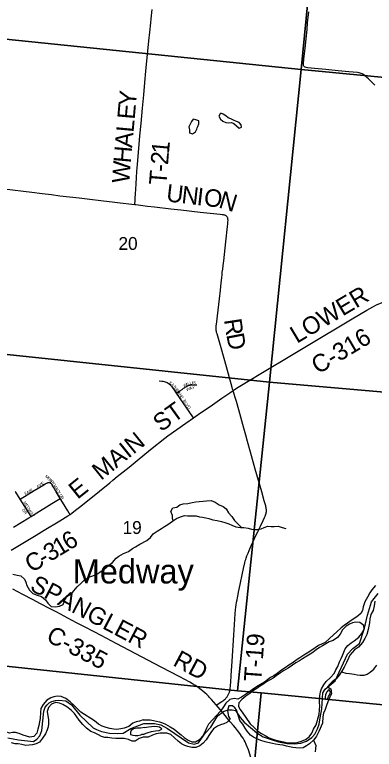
# Model space of a CAD drawing. Extents: x 1410790 to 1770854, y 566777 to 831614.
# Drawn here: x 1545307 to 1551481, y 685844 to 698444 of the extents above; entities that cross this region are included whole.
import ezdxf

# ---------------------------------------------------------------- set-up
doc = ezdxf.new("R2010")
doc.units = 0
for name, color, linetype in [('GM_X_County_Road', 7, 'Continuous'), ('GM_X_County_Road_Text', 7, 'Continuous'), ('GM_X_Major_River', 7, 'Continuous'), ('GM_X_Minor_Lake', 7, 'Continuous'), ('GM_X_Minor_River', 7, 'Continuous'), ('GM_X_Section', 7, 'Continuous'), ('GM_X_Section_Text', 7, 'Continuous'), ('GM_X_Township', 7, 'Continuous'), ('GM_X_Township_Road', 7, 'Continuous'), ('GM_X_Township_Road_Text', 7, 'Continuous'), ('GM_X_Township_Subdivision', 7, 'Continuous'), ('GM_X_Township_Subdivision_Text', 7, 'Continuous'), ('GM_X_Unincorporated_Text', 7, 'Continuous')]:
    doc.layers.add(name, color=color, linetype=linetype)

msp = doc.modelspace()

# ---------------------------------------------------------------- linework, layer by layer
at = {"layer": 'GM_X_County_Road'}
for points in [[(1549056, 691998), (1549064, 692003), (1549144, 692053), (1549733, 692409), (1549888, 692502), (1550000, 692570), (1550605, 692932), (1550845, 693074), (1551100, 693225), (1551352, 693374), (1551455, 693431), (1551520, 693465), (1551614, 693508), (1551825, 693599), (1552323, 693810), (1552609, 693932), (1553018, 694103), (1553195, 694177), (1553250, 694199), (1553334, 694231)], [(1548377, 691529), (1548378, 691529), (1548459, 691585), (1548701, 691753), (1548863, 691864), (1548998, 691957), (1549056, 691998)], [(1546257, 689874), (1546288, 689895), (1546354, 689945), (1546444, 690016), (1546764, 690272), (1546941, 690417), (1546992, 690459), (1547068, 690521), (1547272, 690685), (1547412, 690799), (1547640, 690985), (1547883, 691179), (1547935, 691220), (1548243, 691436), (1548377, 691529)], [(1545503, 689413), (1545506, 689415), (1545674, 689517), (1545815, 689601), (1546081, 689764), (1546220, 689849), (1546257, 689874)], [(1545247, 689258), (1545503, 689413)], [(1548768, 686606), (1548727, 686653), (1548685, 686701), (1548654, 686735), (1548633, 686757), (1548606, 686783), (1548580, 686807), (1548534, 686848), (1548488, 686884), (1548458, 686906), (1548412, 686936), (1548358, 686968), (1548313, 686993), (1548140, 687086), (1547821, 687254), (1547051, 687658), (1546790, 687794), (1546672, 687857), (1546495, 687948), (1546393, 688002), (1546282, 688060), (1546031, 688194), (1545903, 688261), (1545749, 688341), (1545613, 688412), (1545449, 688500), (1545273, 688592)], [(1548870, 686485), (1548868, 686488), (1548862, 686495), (1548801, 686567), (1548768, 686606)], [(1549395, 685457), (1549395, 685462), (1549393, 685485), (1549391, 685511), (1549387, 685547), (1549382, 685586), (1549376, 685627), (1549365, 685681), (1549346, 685760), (1549320, 685837), (1549283, 685928), (1549262, 685970), (1549246, 686001), (1549227, 686034), (1549204, 686071), (1549186, 686098), (1549158, 686137), (1549135, 686166), (1549097, 686213), (1549065, 686251), (1549009, 686318), (1548874, 686481), (1548870, 686485)]]:
    msp.add_lwpolyline(points, dxfattribs=at)
at = {"layer": 'GM_X_Major_River'}
for points in [[(1551502, 688652), (1551436, 688581), (1551403, 688528), (1551367, 688456), (1551319, 688373), (1551291, 688285), (1551277, 688223), (1551252, 688172), (1551184, 688115), (1551101, 688062), (1551019, 688008), (1550966, 687969), (1550915, 687926), (1550839, 687857), (1550782, 687806), (1550712, 687742), (1550640, 687677), (1550586, 687652), (1550523, 687623), (1550464, 687584), (1550411, 687543), (1550329, 687495), (1550270, 687460), (1550205, 687415), (1550154, 687382), (1550070, 687324), (1550013, 687285), (1549948, 687244), (1549889, 687201), (1549811, 687145), (1549754, 687106), (1549701, 687073), (1549650, 687034), (1549597, 686995), (1549530, 686958), (1549457, 686916), (1549387, 686865), (1549336, 686832), (1549269, 686783), (1549200, 686737), (1549139, 686706), (1549073, 686715), (1549000, 686697), (1548934, 686636), (1548893, 686571), (1548839, 686500)], [(1551492, 688385), (1551478, 688303), (1551462, 688225), (1551422, 688158), (1551403, 688082), (1551397, 688014), (1551388, 687958), (1551374, 687900), (1551350, 687814), (1551319, 687746), (1551279, 687677), (1551207, 687598), (1551140, 687548), (1551063, 687461), (1551038, 687409), (1551002, 687332), (1550966, 687252), (1550924, 687183), (1550879, 687114), (1550829, 687050), (1550758, 687002), (1550715, 686961), (1550675, 686913), (1550736, 686881), (1550745, 686795), (1550713, 686726), (1550684, 686658), (1550662, 686596), (1550639, 686528), (1550611, 686463), (1550596, 686401)], [(1550532, 686444), (1550542, 686517), (1550544, 686589), (1550543, 686645), (1550545, 686759), (1550557, 686827), (1550572, 686879), (1550612, 686949), (1550657, 687008), (1550729, 687073), (1550791, 687144), (1550823, 687207), (1550854, 687267), (1550886, 687344), (1550913, 687402), (1550937, 687454), (1550960, 687509), (1550983, 687567), (1551029, 687626), (1551084, 687671), (1551135, 687706), (1551215, 687765), (1551268, 687828), (1551306, 687897), (1551302, 687970), (1551235, 688021), (1551166, 688025), (1551108, 688012), (1551055, 687989), (1550998, 687958), (1550937, 687895), (1550895, 687818), (1550851, 687763), (1550776, 687712), (1550705, 687686), (1550650, 687655), (1550593, 687620), (1550542, 687589), (1550485, 687548), (1550407, 687495), (1550324, 687443), (1550251, 687398), (1550196, 687363), (1550135, 687327), (1550077, 687288), (1550002, 687237), (1549925, 687191), (1549870, 687154), (1549798, 687105), (1549745, 687066), (1549694, 687037), (1549633, 687000), (1549566, 686956), (1549513, 686919), (1549462, 686886), (1549409, 686851), (1549342, 686800), (1549276, 686755), (1549205, 686700), (1549153, 686639), (1549150, 686585), (1549175, 686534), (1549210, 686479)], [(1550678, 686704), (1550695, 686752), (1550723, 686794), (1550728, 686836), (1550700, 686869), (1550666, 686829), (1550656, 686806)], [(1546441, 686480), (1546394, 686531), (1546330, 686593), (1546262, 686661), (1546183, 686715), (1546108, 686751), (1546037, 686757), (1545979, 686745), (1545926, 686726), (1545857, 686686), (1545797, 686613), (1545759, 686546), (1545749, 686474)], [(1550656, 686806), (1550645, 686781), (1550640, 686739), (1550646, 686697), (1550678, 686704)], [(1546332, 686460), (1546278, 686518), (1546205, 686570), (1546132, 686612), (1546076, 686638), (1546008, 686648), (1545941, 686617), (1545888, 686559), (1545864, 686495)], [(1545749, 686474), (1545747, 686370), (1545735, 686316), (1545720, 686251), (1545706, 686187), (1545686, 686121), (1545637, 686064), (1545568, 686054), (1545511, 686067), (1545453, 686085), (1545382, 686115), (1545322, 686132), (1545270, 686130), (1545217, 686123), (1545158, 686141), (1545089, 686202), (1545025, 686264), (1545010, 686315), (1544991, 686375), (1544985, 686440)], [(1545864, 686495), (1545885, 686349), (1545889, 686283), (1545880, 686229), (1545866, 686177), (1545836, 686107), (1545786, 686034), (1545731, 685966), (1545676, 685937), (1545611, 685921), (1545553, 685916), (1545501, 685911), (1545431, 685929), (1545369, 685937), (1545317, 685940), (1545255, 685956)], [(1547514, 686350), (1547448, 686327), (1547395, 686313), (1547336, 686290), (1547265, 686238), (1547186, 686206), (1547131, 686193), (1547063, 686185), (1547011, 686192), (1546943, 686202), (1546875, 686219), (1546810, 686241), (1546747, 686277), (1546678, 686333), (1546441, 686480)], [(1547514, 686350), (1547633, 686347), (1547689, 686336), (1547743, 686328), (1547794, 686317), (1547846, 686297), (1547899, 686276), (1547978, 686232), (1548044, 686188), (1548113, 686130), (1548165, 686090), (1548216, 686049), (1548283, 686001), (1548350, 685971), (1548414, 685975), (1548479, 686011), (1548543, 686078), (1548579, 686143), (1548607, 686214), (1548638, 686281), (1548839, 686500)], [(1548983, 686587), (1548959, 686508), (1548967, 686468), (1548979, 686408), (1549004, 686361)], [(1549143, 686428), (1549116, 686522), (1549085, 686556), (1549044, 686589), (1548983, 686587)], [(1549210, 686479), (1549352, 686279), (1549418, 686217), (1549482, 686155), (1549545, 686113), (1549606, 686078), (1549667, 686046), (1549720, 686022), (1549793, 685998), (1549925, 685971), (1549988, 685957), (1550056, 685955), (1550122, 685957), (1550176, 685969), (1550231, 685984), (1550301, 686012), (1550365, 686056), (1550409, 686123), (1550438, 686190), (1550482, 686261), (1550532, 686444)], [(1547515, 686053), (1547446, 686029), (1547375, 685982), (1547324, 685984), (1547261, 686013), (1547189, 686027), (1547111, 686027), (1547045, 686031), (1546975, 686034), (1546907, 686044), (1546853, 686048), (1546799, 686063), (1546744, 686090), (1546677, 686124), (1546617, 686150), (1546538, 686208), (1546478, 686272), (1546416, 686341), (1546332, 686460)], [(1549004, 686361), (1548947, 686304), (1548896, 686282), (1548840, 686261), (1548789, 686239), (1548720, 686195), (1548676, 686134), (1548641, 686079), (1548595, 686006), (1548545, 685951), (1548484, 685903), (1548419, 685875), (1548349, 685877), (1548280, 685893), (1548228, 685912), (1548173, 685936), (1548116, 685982), (1548052, 686039), (1547990, 686097), (1547922, 686121), (1547867, 686123), (1547806, 686118), (1547738, 686108), (1547672, 686086), (1547601, 686054), (1547515, 686053)], [(1550596, 686401), (1550593, 686294), (1550529, 686148), (1550487, 686071), (1550441, 686004), (1550369, 685936), (1550316, 685901), (1550257, 685869), (1550189, 685863), (1550135, 685867), (1550084, 685874), (1550028, 685884), (1549974, 685899), (1549917, 685915), (1549857, 685922), (1549787, 685930), (1549734, 685944), (1549656, 685960), (1549605, 685974), (1549534, 685996), (1549462, 686024), (1549407, 686051), (1549356, 686085), (1549296, 686154), (1549266, 686209), (1549224, 686275), (1549170, 686336), (1549143, 686428)], [(1547543, 686216), (1547570, 686221), (1547602, 686230), (1547658, 686235), (1547704, 686241), (1547758, 686236), (1547796, 686227), (1547819, 686212), (1547831, 686194), (1547814, 686180), (1547784, 686163), (1547724, 686153), (1547651, 686141), (1547575, 686123), (1547532, 686106)], [(1547543, 686216), (1547466, 686209), (1547407, 686207), (1547348, 686196), (1547308, 686168), (1547293, 686139), (1547296, 686098), (1547337, 686088), (1547376, 686083), (1547422, 686082), (1547472, 686095), (1547494, 686104), (1547532, 686106)]]:
    msp.add_lwpolyline(points, dxfattribs=at)
at = {"layer": 'GM_X_Minor_Lake'}
for points in [[(1548834, 696741), (1548812, 696701), (1548841, 696654), (1548881, 696618), (1548931, 696593), (1548979, 696587), (1549027, 696594), (1549069, 696578), (1549160, 696496), (1549187, 696508)], [(1549187, 696508), (1549200, 696514), (1549195, 696556), (1549159, 696595), (1549115, 696613), (1549065, 696634), (1549016, 696658), (1548974, 696675), (1548934, 696711), (1548886, 696738), (1548844, 696753), (1548834, 696741)], [(1548468, 696621), (1548418, 696643), (1548374, 696650), (1548345, 696610), (1548320, 696566), (1548296, 696518), (1548307, 696468), (1548309, 696420), (1548361, 696399), (1548409, 696437), (1548434, 696481), (1548442, 696503)], [(1548442, 696503), (1548450, 696525), (1548469, 696571), (1548468, 696621)]]:
    msp.add_lwpolyline(points, dxfattribs=at)
at = {"layer": 'GM_X_Minor_River'}
for points in [[(1548030, 689766), (1548015, 689803), (1548017, 689855), (1547988, 689923), (1548023, 689987), (1548091, 690000), (1548142, 690040), (1548202, 690053), (1548279, 690060), (1548355, 690077), (1548417, 690089), (1548474, 690096), (1548542, 690099), (1548602, 690106), (1548678, 690112), (1548748, 690083), (1548820, 690038), (1548888, 690009), (1548939, 689968), (1548976, 689898), (1549034, 689839), (1549079, 689770), (1549200, 689647)], [(1547574, 689426), (1547638, 689478), (1547687, 689542), (1547751, 689587), (1547826, 689630), (1547879, 689666), (1547939, 689701), (1548016, 689757), (1548087, 689804), (1548153, 689831), (1548220, 689854), (1548276, 689850), (1548352, 689851), (1548422, 689846), (1548482, 689833), (1548534, 689825), (1548586, 689816), (1548638, 689803), (1548708, 689782), (1548786, 689768), (1548860, 689749), (1548916, 689734), (1548982, 689709), (1549034, 689688), (1549104, 689662), (1549186, 689647), (1549244, 689650), (1549314, 689635), (1549370, 689622), (1549420, 689616), (1549474, 689617), (1549539, 689628), (1549589, 689648), (1549656, 689669), (1549710, 689664), (1549764, 689664), (1549830, 689673), (1549898, 689648), (1549962, 689631)], [(1545276, 688847), (1545350, 688832), (1545414, 688821), (1545475, 688764), (1545499, 688708), (1545516, 688653), (1545559, 688575), (1545621, 688516), (1545692, 688485), (1545770, 688464), (1545837, 688409), (1545877, 688348), (1545934, 688291), (1546008, 688288), (1546076, 688300), (1546139, 688329), (1546170, 688405), (1546207, 688468), (1546275, 688505), (1546322, 688561), (1546381, 688630), (1546450, 688696), (1546504, 688749), (1546579, 688794), (1546649, 688817), (1546720, 688847), (1546770, 688880), (1546841, 688931), (1546918, 688996), (1546985, 689050), (1547048, 689123), (1547098, 689156), (1547177, 689202), (1547263, 689239), (1547330, 689288), (1547382, 689317), (1547457, 689362), (1547574, 689426)], [(1550916, 687170), (1550992, 687150), (1551055, 687147), (1551133, 687132), (1551189, 687119), (1551241, 687113), (1551307, 687114), (1551357, 687133), (1551412, 687167), (1551475, 687220), (1551522, 687286)], [(1548823, 686396), (1548823, 686396)], [(1550438, 686001), (1550476, 685907), (1550474, 685856), (1550463, 685798)]]:
    msp.add_lwpolyline(points, dxfattribs=at)
at = {"layer": 'GM_X_Section'}
for points in [[(1545445, 703369), (1550741, 702757), (1550226, 697505), (1544925, 698045)], [(1550741, 702757), (1556038, 702243), (1555549, 696996), (1550226, 697505)], [(1544925, 698045), (1550226, 697505), (1549679, 692139), (1544412, 692697)], [(1550226, 697505), (1555549, 696996), (1555012, 691680), (1549679, 692139)], [(1544412, 692697), (1549679, 692139), (1549133, 686845), (1544080, 687384), (1543935, 687409)], [(1549679, 692139), (1555012, 691680), (1554543, 686319), (1549540, 686811), (1549133, 686845)], [(1544080, 687384), (1549133, 686845), (1549540, 686811), (1549043, 681630), (1543575, 682144)], [(1549540, 686811), (1554543, 686319), (1554102, 681160), (1549043, 681630)]]:
    msp.add_lwpolyline(points, close=True, dxfattribs=at)
at = {"layer": 'GM_X_Township'}
msp.add_lwpolyline([(1545190, 686043), (1545371, 686004), (1545631, 685980), (1545686, 686020), (1545741, 686075), (1545772, 686169), (1545810, 686501), (1545833, 686564), (1545865, 686607), (1545900, 686639), (1545945, 686662), (1546009, 686680), (1546065, 686686), (1546186, 686675), (1546280, 686606), (1546425, 686430), (1546657, 686215), (1546713, 686182), (1546799, 686150), (1546934, 686122), (1547066, 686114), (1547167, 686120), (1547300, 686202), (1547525, 686288), (1547705, 686286), (1547818, 686262), (1547931, 686198), (1548290, 685956), (1548391, 685932), (1548463, 685956), (1548584, 686129), (1548673, 686226), (1548780, 686395), (1548803, 686424), (1548874, 686481), (1548904, 686501), (1548972, 686520), (1549042, 686523), (1549098, 686510), (1549179, 686389), (1549249, 686311), (1549467, 686129), (1549572, 686057), (1549713, 686012), (1549838, 685972), (1549988, 685944), (1550108, 685936), (1550221, 685948), (1550318, 685984), (1550411, 686045), (1550459, 686101), (1550508, 686194), (1550536, 686275), (1550554, 686382), (1550582, 686540), (1550597, 686814), (1550635, 686875), (1550810, 687019), (1551023, 687476), (1551114, 687574), (1551228, 687658), (1551312, 687924), (1551365, 688145), (1551433, 688373), (1551547, 688517)], dxfattribs=at)
msp.add_lwpolyline([(1545190, 686043), (1545371, 686004), (1545631, 685980), (1545686, 686020), (1545741, 686075), (1545772, 686169), (1545810, 686501), (1545833, 686564), (1545865, 686607), (1545900, 686639), (1545945, 686662), (1546009, 686680), (1546065, 686686), (1546186, 686675), (1546280, 686606), (1546425, 686430), (1546657, 686215), (1546713, 686182), (1546799, 686150), (1546934, 686122), (1547066, 686114), (1547167, 686120), (1547300, 686202), (1547525, 686288), (1547705, 686286), (1547818, 686262), (1547931, 686198), (1548290, 685956), (1548391, 685932), (1548463, 685956), (1548584, 686129), (1548673, 686226), (1548780, 686395), (1548803, 686424), (1548874, 686481), (1548904, 686501), (1548972, 686520), (1549042, 686523), (1549098, 686510), (1549179, 686389), (1549249, 686311), (1549467, 686129), (1549572, 686057), (1549713, 686012), (1549838, 685972), (1549988, 685944), (1550108, 685936), (1550221, 685948), (1550318, 685984), (1550411, 686045), (1550459, 686101), (1550508, 686194), (1550536, 686275), (1550554, 686382), (1550582, 686540), (1550597, 686814), (1550635, 686875), (1550810, 687019), (1551023, 687476), (1551114, 687574), (1551228, 687658), (1551312, 687924), (1551365, 688145), (1551433, 688373), (1551547, 688517)], dxfattribs=at)
at = {"layer": 'GM_X_Township_Road'}
for points in [[(1547370, 695184), (1547370, 695201), (1547373, 695251), (1547376, 695294), (1547381, 695377), (1547386, 695448), (1547391, 695549), (1547397, 695647), (1547405, 695758), (1547416, 695876), (1547433, 696088), (1547444, 696219), (1547457, 696366), (1547477, 696578), (1547501, 696839), (1547522, 697067), (1547541, 697280), (1547559, 697475), (1547574, 697655), (1547591, 697818), (1547610, 697997), (1547626, 698144), (1547643, 698306), (1547649, 698372), (1547667, 698534)], [(1551492, 697237), (1551405, 697321), (1551379, 697345), (1551354, 697368), (1551316, 697404), (1551302, 697415), (1551286, 697424), (1551271, 697432), (1551255, 697438), (1551239, 697443), (1551223, 697447), (1551190, 697452), (1551043, 697466), (1550863, 697483), (1550651, 697502), (1550454, 697521), (1550342, 697532), (1550311, 697538), (1550296, 697542), (1550283, 697550), (1550274, 697560), (1550267, 697573), (1550266, 697588), (1550266, 697603), (1550273, 697685), (1550292, 697864), (1550309, 698028), (1550326, 698191), (1550337, 698305), (1550357, 698493)], [(1547370, 695184), (1547318, 695190), (1547118, 695214), (1547025, 695225), (1546786, 695253), (1546598, 695274), (1546412, 695295), (1546085, 695334), (1545941, 695352), (1545779, 695373), (1545600, 695395), (1545129, 695451), (1544885, 695482), (1544680, 695510)], [(1549056, 691998), (1549048, 692024), (1549041, 692047), (1548943, 692404), (1548851, 692728), (1548815, 692848), (1548781, 692971), (1548774, 692994), (1548771, 693013), (1548768, 693028), (1548767, 693048), (1548767, 693067), (1548768, 693088), (1548769, 693109), (1548772, 693137), (1548776, 693177), (1548789, 693279), (1548821, 693572), (1548838, 693719), (1548852, 693844), (1548862, 693933), (1548867, 693987), (1548872, 694030), (1548878, 694078), (1548887, 694145), (1548896, 694224), (1548930, 694550), (1548959, 694812), (1548965, 694857), (1548968, 694884), (1548968, 694893), (1548970, 694912), (1548970, 694921), (1548969, 694934), (1548968, 694943), (1548966, 694952), (1548964, 694958), (1548959, 694968), (1548953, 694976), (1548949, 694982), (1548941, 694989), (1548936, 694993), (1548928, 694998), (1548923, 695000), (1548918, 695003), (1548910, 695006), (1548901, 695008), (1548891, 695010), (1548879, 695012), (1548869, 695014), (1548834, 695019), (1548493, 695054), (1548157, 695091), (1547989, 695111), (1547709, 695142), (1547590, 695157), (1547387, 695182), (1547370, 695184)], [(1548768, 686606), (1548782, 686614), (1548810, 686632), (1548837, 686648), (1548866, 686666), (1548896, 686688), (1548909, 686698), (1548924, 686712), (1548935, 686723), (1548944, 686733), (1548954, 686746), (1548968, 686768), (1548980, 686789), (1548989, 686810), (1548994, 686823), (1548998, 686839), (1549000, 686852), (1549006, 686882), (1549017, 686997), (1549025, 687112), (1549043, 687357), (1549071, 687800), (1549088, 688077), (1549094, 688170), (1549100, 688236), (1549105, 688283), (1549110, 688321), (1549118, 688367), (1549125, 688405), (1549132, 688441), (1549144, 688500), (1549152, 688538), (1549163, 688589), (1549238, 688948), (1549258, 689042), (1549266, 689074), (1549274, 689098), (1549282, 689125), (1549295, 689162), (1549313, 689207), (1549332, 689252), (1549345, 689281), (1549387, 689374), (1549412, 689431), (1549426, 689459), (1549444, 689497), (1549481, 689576), (1549491, 689599), (1549504, 689625), (1549527, 689671), (1549573, 689769), (1549596, 689820), (1549606, 689844), (1549614, 689862), (1549620, 689880), (1549624, 689893), (1549626, 689900), (1549627, 689909), (1549628, 689915), (1549628, 689922), (1549629, 689939), (1549629, 689950), (1549627, 689971), (1549625, 689987), (1549621, 690004), (1549618, 690019), (1549613, 690035), (1549607, 690057), (1549593, 690104), (1549548, 690261), (1549433, 690651), (1549355, 690939), (1549305, 691123), (1549274, 691235), (1549241, 691352), (1549188, 691542), (1549154, 691664), (1549113, 691810), (1549092, 691881), (1549076, 691934), (1549064, 691973), (1549056, 691998)]]:
    msp.add_lwpolyline(points, dxfattribs=at)
at = {"layer": 'GM_X_Township_Subdivision'}
for points in [[(1548088, 691952), (1548044, 692014), (1548027, 692039), (1548011, 692060), (1547998, 692075), (1547980, 692092), (1547961, 692107), (1547941, 692121), (1547927, 692128), (1547912, 692135), (1547898, 692140), (1547882, 692145), (1547858, 692150), (1547834, 692154), (1547785, 692158)], [(1548088, 691952), (1548145, 691994), (1548180, 692018), (1548206, 692037), (1548220, 692046), (1548234, 692055), (1548244, 692061), (1548263, 692072), (1548279, 692079), (1548289, 692083), (1548300, 692087), (1548310, 692090), (1548320, 692092), (1548332, 692094), (1548346, 692096), (1548359, 692097), (1548376, 692097), (1548393, 692096), (1548437, 692093)], [(1548377, 691529), (1548365, 691548), (1548088, 691952)], [(1545401, 690132), (1545642, 690283), (1545810, 690382), (1545832, 690395), (1545844, 690402), (1545853, 690407), (1545861, 690411), (1545869, 690414), (1545875, 690416), (1545880, 690418), (1545886, 690419), (1545891, 690420), (1545893, 690420), (1545900, 690419)], [(1546090, 690147), (1546021, 690262), (1545973, 690341), (1545961, 690360), (1545951, 690377), (1545944, 690386), (1545938, 690395), (1545935, 690400), (1545931, 690404), (1545927, 690408), (1545923, 690411), (1545919, 690413), (1545915, 690416), (1545911, 690417), (1545907, 690418), (1545900, 690419)], [(1545401, 690132), (1545325, 690252), (1545316, 690266)], [(1545589, 689837), (1545401, 690132)], [(1545589, 689837), (1545642, 689870), (1545946, 690058), (1546090, 690147)], [(1546257, 689874), (1546243, 689897), (1546219, 689936), (1546129, 690083), (1546090, 690147)], [(1545288, 689654), (1545552, 689813), (1545589, 689837)]]:
    msp.add_lwpolyline(points, dxfattribs=at)

# ---------------------------------------------------------------- texts
at = {"layer": 'GM_X_County_Road_Text'}
for s, rotation, p in [('LOWER', 30.798, (1550152, 692798)), ('C-316', 30.8702, (1550515, 692271)), ('ST', 35.8113, (1547820, 691278)), ('MAIN', 38.8907, (1546789, 690447)), ('E', 38.6605, (1546386, 690122)), ('6', 31.3247, (1546233, 689246)), ('3', 30.8398, (1545913, 689055)), ('1', 30.9289, (1546072, 689150)), ('C', 30.8165, (1545596, 688865)), ('-', 30.8208, (1545807, 688991)), ('SPANGLER', 332.254, (1545552, 688581)), ('C-335', 332.332, (1545829, 687712)), ('RD', 331.8986, (1548007, 687291))]:
    msp.add_text(s, height=300, rotation=rotation, dxfattribs=at).set_placement(p)
at = {"layer": 'GM_X_Section_Text'}
for s, p in [('20', (1547089, 694410)), ('19', (1547159, 689537))]:
    msp.add_text(s, height=221, rotation=0, dxfattribs=at).set_placement(p)
at = {"layer": 'GM_X_Township_Road_Text'}
for s, rotation, p in [('Y', 84.9141, (1547386, 696864)), ('E', 84.9148, (1547366, 696640)), ('L', 84.9148, (1547347, 696417)), ('A', 84.9152, (1547323, 696154)), ('H', 84.919, (1547300, 695891)), ('1', 84.8463, (1547954, 696045)), ('2', 85.379, (1547939, 695862)), ('W', 85.7603, (1547274, 695545)), ('-', 85.4363, (1547929, 695739)), ('T', 85.4526, (1547911, 695515)), ('U', 353.438, (1547899, 695243)), ('N', 353.4361, (1548161, 695212)), ('I', 353.4372, (1548423, 695182)), ('O', 353.4086, (1548545, 695168)), ('N', 342.9354, (1548794, 695141)), ('R', 278.6586, (1548899, 693211)), ('D', 280.8899, (1548939, 692955)), ('T-19', 85.7631, (1549540, 686998))]:
    msp.add_text(s, height=300, rotation=rotation, dxfattribs=at).set_placement(p)
at = {"layer": 'GM_X_Township_Subdivision_Text'}
for s, rotation, p in [('K', 322.7979, (1547956, 692123)), ('L', 21.3524, (1548285, 692088)), ('L', 10.5223, (1548315, 692100)), ('I', 1.2463, (1548348, 692107)), ('S', 0.3552, (1548370, 692107)), ('A', 311.2106, (1547989, 692099)), ('T', 306.2443, (1548018, 692066)), ('H', 305.8426, (1548038, 692038)), ('E', 305.8403, (1548064, 692002)), ('W', 26.4447, (1548215, 692054)), ('W', 24.956, (1548265, 691985)), ('I', 26.4087, (1548266, 692079)), ('A', 17.457, (1548315, 692008)), ('Y', 0.9071, (1548353, 692021)), ('R', 305.8485, (1548085, 691974)), ('I', 305.8249, (1548108, 691942)), ('N', 305.856, (1548121, 691924)), ('E', 305.8426, (1548147, 691888)), ('BLVD', 305.3616, (1548192, 691822)), ('M', 317.4672, (1545823, 690517)), ('E', 317.4766, (1545862, 690481)), ('AVE', 32.0042, (1545698, 690324)), ('R', 317.4649, (1545888, 690457)), ('R', 312.8961, (1545917, 690431)), ('Y', 303.3688, (1545942, 690404)), ('M', 301.5729, (1545966, 690367)), ('FAIR', 30.6514, (1545491, 690201)), ('A', 301.5316, (1545994, 690322)), ('C', 301.524, (1546017, 690285)), ('K', 301.5223, (1546038, 690251)), ('D', 301.5287, (1546068, 690202)), ('R', 301.524, (1546091, 690165)), ('MEDWAY', 302.6796, (1545451, 690079)), ('DR', 304.5097, (1545429, 689952))]:
    msp.add_text(s, height=50, rotation=rotation, dxfattribs=at).set_placement(p)
at = {"layer": 'GM_X_Unincorporated_Text'}
msp.add_text('Medway', height=417, rotation=0, dxfattribs=at).set_placement((1546305, 688688))

doc.saveas('drawing.dxf')
